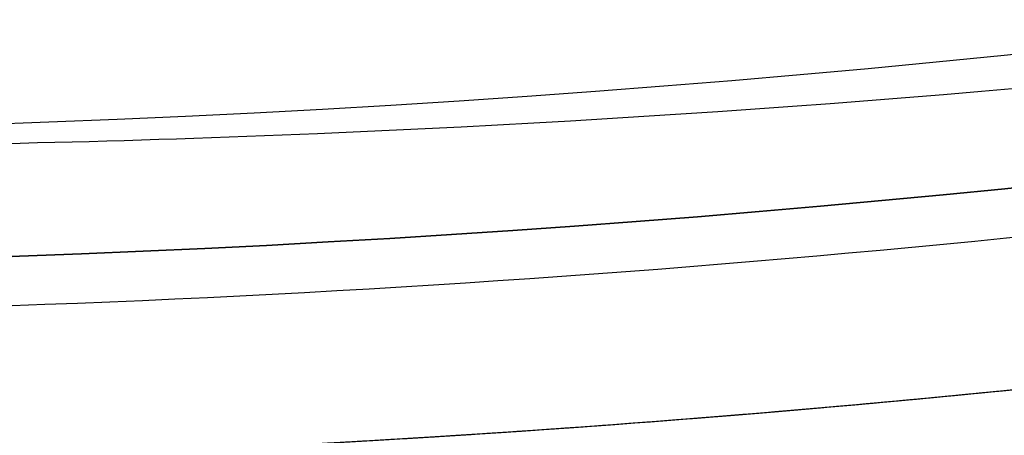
# Model space of a CAD drawing. Header units: millimetres. Extents: x -1649 to 240, y -242 to 238.
# Tile 424 of 656: x 0.752 to 2.108, y -22.983 to -22.41. Entities that reach past the tile are written whole.
import ezdxf

# ---------------------------------------------------------------- set-up
doc = ezdxf.new("R2010")
doc.units = ezdxf.units.MM
for name, color, linetype, true_color in [('BOMBILLA', 7, 'Continuous', 0xfff700), ('NEGRO', 7, 'Continuous', 0x292828), ('PANTALLA', 7, 'Continuous', 0xffffff)]:
    doc.layers.add(name, color=color, linetype=linetype, true_color=true_color)

# ---------------------------------------------------------------- blocks, each defined once
blk = doc.blocks.new('DOME M 29914')
at = {"layer": 'BOMBILLA', "extrusion": (0, 0, -1)}
blk.add_arc((-12.50152331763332, -0.01811837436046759, -330.6345638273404), 24.05871559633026, 180.8118392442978, 0.8118392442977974, dxfattribs=at)
at = {"layer": 'NEGRO', "extrusion": (0, 0, -1)}
for centre, radius, start, end in [((-12.49999999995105, -1.341600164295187e-10, -253.25), 211.4999999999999, 292.5907274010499, 112.5907273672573), ((-12.49999999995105, -1.341600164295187e-10, -253.5), 210, 329.857864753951, 149.8578647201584), ((-12.49999999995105, -1.341600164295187e-10, -253.25), 210.4999999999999, 292.5907274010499, 112.5907273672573), ((-12.49999999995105, -1.341600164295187e-10, -253.5), 206, 329.857864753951, 149.8578647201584), ((-12.49999999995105, -1.341600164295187e-10, -247), 199.5, 292.5907274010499, 112.5907273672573), ((-12.49999999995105, -1.341500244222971e-10, -258.5), 211.5, 292.590727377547, 112.5907273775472), ((-12.49999999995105, -1.341506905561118e-10, -248), 210.5, 292.590727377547, 112.5907273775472), ((-12.49999999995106, -1.341466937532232e-10, -258.4999999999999), 210.5, 292.5907273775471, 112.5907273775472), ((-12.49999999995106, -1.341513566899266e-10, -247.5), 199.5, 292.5907273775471, 112.5907273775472), ((-12.49999999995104, -1.341606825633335e-10, -259.5), 210, 329.8578647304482, 149.8578647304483), ((-12.49999999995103, -1.341431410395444e-10, -259.5), 206, 329.8578647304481, 149.8578647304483), ((-12.49999999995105, -1.341600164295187e-10, -253.25), 211.4999999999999, 112.5907273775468, 292.5907274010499), ((-12.49999999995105, -1.341950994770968e-10, -248), 211.5, 112.5907273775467, 292.5907273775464), ((-12.49999999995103, -1.341977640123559e-10, -258.4999999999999), 211.5, 112.5907273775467, 292.5907273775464), ((-12.49999999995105, -1.341600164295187e-10, -253.25), 210.4999999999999, 112.5907273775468, 292.5907274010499), ((-12.49999999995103, -1.341911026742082e-10, -258.5), 210.5, 112.5907273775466, 292.5907273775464), ((-12.49999999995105, -1.341600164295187e-10, -247), 199.5, 112.5907273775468, 292.5907274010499), ((-12.49999999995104, -1.341873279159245e-10, -247.5), 199.5, 112.5907273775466, 292.5907273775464), ((-12.49999999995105, -1.341600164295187e-10, -253.5), 210, 149.8578647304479, 329.857864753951), ((-12.49999999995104, -1.341280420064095e-10, -259.5), 210, 149.8578647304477, 329.8578647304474), ((-12.49999999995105, -1.341600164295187e-10, -253.5), 206, 149.8578647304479, 329.857864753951), ((-12.49999999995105, -1.341633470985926e-10, -259.5), 206, 149.8578647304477, 329.8578647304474), ((-12.49999999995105, -1.341600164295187e-10, -265.119279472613), 28.40000000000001, 60.27582303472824, 240.2758230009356), ((-12.49999999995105, -1.341569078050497e-10, -265.619279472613), 26.30000000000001, 60.27582301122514, 240.2758230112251), ((-12.49999999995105, -1.341600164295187e-10, -264.369279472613), 26.30000000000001, 60.27582303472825, 240.2758230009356), ((-12.49999999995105, -1.341582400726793e-10, -267.119279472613), 28.40000000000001, 60.27582301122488, 240.2758230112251), ((-12.49999999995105, -1.341600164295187e-10, -265.119279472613), 28.40000000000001, 240.2758230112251, 60.27582303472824), ((-12.49999999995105, -1.3417089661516e-10, -267.119279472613), 28.4, 240.2758230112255, 60.27582301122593), ((-12.49999999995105, -1.341600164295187e-10, -264.369279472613), 26.30000000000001, 240.2758230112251, 60.27582303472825), ((-12.49999999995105, -1.341686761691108e-10, -265.619279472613), 26.3, 240.2758230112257, 60.27582301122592), ((-12.49999999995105, -1.341682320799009e-10, -275.919279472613), 23.1, 240.2758230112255, 60.27582301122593), ((-12.49999999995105, -1.341582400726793e-10, -256.5), 26, 227.962105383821, 47.96210538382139), ((-12.4999999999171, -7.470535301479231e-11, -275.919279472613), 21.85790949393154, 240.2758230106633, 60.27582301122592), ((-12.49999999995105, -1.341600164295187e-10, -273.571862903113), 20.59548659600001, 259.7877403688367, 60.27582302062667), ((-12.49999999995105, -1.341600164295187e-10, -267.568868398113), 20.59548659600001, 260.1318514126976, 60.27582303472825), ((-12.49999999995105, -1.341600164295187e-10, -270.867860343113), 20.59548659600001, 240.2758230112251, 60.27582303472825), ((-12.49999999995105, -1.341631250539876e-10, -252.7), 21.75, 227.962105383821, 47.9621053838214), ((-12.49999999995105, -1.341640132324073e-10, -252.7), 20.95, 227.962105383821, 47.9621053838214), ((-12.49999999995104, -1.341553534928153e-10, -221), 20.94999999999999, 227.9621053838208, 47.9621053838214), ((-12.49999999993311, -1.141173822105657e-10, -281.3), 19.1499999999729, 227.9621053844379, 47.9621053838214), ((-12.49999999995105, -1.341600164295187e-10, -278.271747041), 19.85, 240.4672693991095, 34.66480464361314), ((-12.49999999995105, -1.341600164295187e-10, -275.271747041), 19.85, 240.4672693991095, 34.66480464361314), ((-12.49999999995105, -1.341600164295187e-10, -272.271747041), 19.85, 240.4672693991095, 34.66480464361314), ((-12.49999999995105, -1.341600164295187e-10, -269.271747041), 19.85, 240.4672693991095, 34.66480464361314), ((-12.49999999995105, -1.341600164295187e-10, -266.271747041), 19.85, 240.4672693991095, 34.66480464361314), ((-12.49999999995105, -1.341600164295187e-10, -263.271747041), 19.85, 240.4672693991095, 34.66480464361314), ((-12.49999999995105, -1.341600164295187e-10, -260.271747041), 19.85, 240.4672693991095, 34.66480464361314), ((-12.49999999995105, -1.341600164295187e-10, -257.271747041), 19.85, 240.4672693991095, 34.66480464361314), ((-12.49999999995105, -1.341600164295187e-10, -254.271747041), 19.85, 240.4672693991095, 34.66480464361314), ((-12.49999999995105, -1.341600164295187e-10, -251.271747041), 19.85, 240.4672693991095, 34.66480464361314), ((-12.49999999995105, -1.341600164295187e-10, -248.271747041), 19.85, 240.4672693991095, 34.66480464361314), ((-12.49999999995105, -1.341600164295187e-10, -245.271747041), 19.85, 240.4672693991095, 34.66480464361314), ((-12.49999999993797, -1.262969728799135e-10, -242.3), 19.85000000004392, 237.220322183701, 30.95717537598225), ((-12.49999999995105, -1.341600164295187e-10, -258.5), 32.49999999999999, 179.8578647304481, 359.8578647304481), ((-12.49999999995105, -1.341600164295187e-10, -257.5), 32.49999999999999, 179.8578647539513, 359.8578647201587), ((-12.49999999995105, -1.341600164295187e-10, -258.4999999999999), 20.25, 179.8578647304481, 359.8578647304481), ((-12.49999999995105, -1.341600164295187e-10, -242.9861459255), 19.85, 227.9621053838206, 308.5412627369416), ((-12.49999999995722, -1.265829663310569e-10, -274.9192794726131), 20.59548659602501, 240.2758230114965, 309.1348829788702)]:
    blk.add_arc(centre, radius, start, end, dxfattribs=at)
at = {"layer": 'NEGRO'}
for centre, radius, start, end in [((12.49999999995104, -1.341891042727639e-10, 248), 211.5, 67.4092726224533, 247.4092726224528), ((12.49999999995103, -1.341704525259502e-10, 246.5), 210, 67.4092726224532, 247.4092726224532), ((12.49999999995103, -1.341822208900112e-10, 247.5), 210, 67.40927262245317, 210.1421352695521), ((12.49999999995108, -1.341893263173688e-10, 247.5), 210.0000000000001, 67.40927262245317, 210.1421352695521), ((12.49999999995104, -1.341498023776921e-10, 247.5), 206, 30.14213526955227, 210.1421352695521), ((12.49999999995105, -1.341773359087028e-10, 246.5), 199.5, 67.40927262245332, 247.4092726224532), ((12.49999999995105, -1.341449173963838e-10, 248), 210.5, 247.4092726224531, 67.4092726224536), ((12.49999999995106, -1.341553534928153e-10, 246.5), 210, 247.4092726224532, 67.4092726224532), ((12.49999999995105, -1.34168010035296e-10, 246.5), 199.5, 247.4092726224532, 67.4092726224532), ((12.49999999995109, -1.341751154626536e-10, 247.5), 210, 247.4092726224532, 30.14213526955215), ((12.49999999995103, -1.341253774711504e-10, 247.5), 210.0000000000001, 247.4092726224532, 30.14213526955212), ((12.49999999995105, -1.341600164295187e-10, 247.5), 206, 210.1421352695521, 30.14213526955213), ((12.49999999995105, -1.341644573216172e-10, 263.1192794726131), 28.4, 299.7241769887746, 119.7241769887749), ((12.49999999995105, -1.341675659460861e-10, 263.1192794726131), 26.3, 299.7241769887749, 119.7241769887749), ((12.49999999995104, -1.341537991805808e-10, 263.119279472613), 28.40000000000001, 119.7241769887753, 299.7241769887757), ((12.49999999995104, -1.341571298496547e-10, 263.119279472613), 26.30000000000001, 119.7241769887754, 299.7241769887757), ((12.49999999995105, -1.341597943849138e-10, 255.7), 26, 132.0378946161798, 312.0378946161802), ((12.49999999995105, -1.341600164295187e-10, 256.1), 26, 132.0378946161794, 312.0378946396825), ((12.49999999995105, -1.341600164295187e-10, 269.359777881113), 21.85790949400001, 119.7241769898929, 299.724176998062), ((12.49999999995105, -1.341600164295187e-10, 272.359777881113), 21.85790949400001, 119.7241769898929, 299.724176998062), ((12.49999999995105, -1.341600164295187e-10, 274.513097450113), 21.85790949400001, 119.7241769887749, 286.8801097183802), ((12.49999999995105, -1.341617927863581e-10, 256.5), 24.75, 132.0378946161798, 312.0378946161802), ((12.49999999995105, -1.341622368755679e-10, 255.7), 24.75, 132.0378946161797, 312.0378946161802), ((12.49999999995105, -1.341640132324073e-10, 221), 21.75, 132.0378946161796, 312.0378946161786), ((12.49999999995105, -1.341600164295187e-10, 236.85), 21.75, 132.0378946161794, 312.0378946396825), ((12.49999999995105, -1.341600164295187e-10, 236.85), 20.95, 132.0378946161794, 312.0378946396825), ((12.49999999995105, -1.341600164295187e-10, 256.5), 32.49999999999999, 180.1421352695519, 0.1421352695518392), ((12.49999999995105, -1.341600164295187e-10, 275.0906576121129), 20.76686473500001, 266.4442671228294, 299.724177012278), ((12.49999999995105, -1.341600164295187e-10, 267.116502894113), 21.85790949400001, 254.7244295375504, 299.724177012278), ((12.50000000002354, -2.63922883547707e-10, 265.6192794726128), 21.85790949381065, 254.7244295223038, 299.2016926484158)]:
    blk.add_arc(centre, radius, start, end, dxfattribs=at)
for points, weights, degree in [([(93.57808880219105, 194.866481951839, 246.9393398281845), (-296.1548751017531, 357.0226595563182, 246.9393398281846), (-458.3110527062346, -32.71030434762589, 246.9393398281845), (-68.57808880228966, -194.8664819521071, 246.9393398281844)], [0.8164906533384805, 0.2721635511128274, 0.2721635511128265, 0.8164906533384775], 3), ([(93.3064566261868, 194.2136297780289, 247.6464466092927), (-295.1208029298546, 355.826543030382, 247.6464466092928), (-456.7337161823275, -32.60071652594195, 247.6464466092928), (-68.3064566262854, -194.213629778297, 247.6464466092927)], [0.8164906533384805, 0.2721635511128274, 0.2721635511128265, 0.8164906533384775], 3), ([(-68.57808880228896, -194.8664819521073, 246.9393398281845), (321.1548751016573, -357.0226595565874, 246.9393398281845), (483.3110527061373, 32.71030434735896, 246.9393398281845), (93.57808880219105, 194.866481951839, 246.9393398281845)], [0.8164906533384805, 0.2721635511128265, 0.2721635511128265, 0.8164906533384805], 3), ([(-68.3064566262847, -194.2136297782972, 247.6464466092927), (320.1208029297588, -355.8265430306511, 247.6464466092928), (481.7337161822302, 32.600716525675, 247.6464466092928), (93.3064566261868, 194.2136297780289, 247.6464466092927)], [0.8164906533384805, 0.2721635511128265, 0.2721635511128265, 0.8164906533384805], 3), ([(-2.652660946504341, 16.8063681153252, 254.821320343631), (-36.26539717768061, -13.49895377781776, 254.8213203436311), (-5.960075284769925, -47.11169000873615, 254.8213203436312), (27.65266094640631, -16.80636811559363, 254.8213203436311)], [0.8164906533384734, 0.2721635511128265, 0.2721635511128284, 0.816490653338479], 3), ([(-2.273865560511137, 16.38623235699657, 255.3870057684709), (-35.04633027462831, -13.1614987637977, 255.3870057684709), (-5.498599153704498, -45.93396347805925, 255.3870057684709), (27.27386556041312, -16.38623235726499, 255.3870057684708)], [0.816490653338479, 0.2721635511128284, 0.2721635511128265, 0.8164906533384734], 3), ([(-1.573958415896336, 15.60993985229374, 219.2322330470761), (-32.79383812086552, -12.53797697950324, 219.2322330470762), (-4.645921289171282, -43.75785668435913, 219.2322330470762), (26.57395841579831, -15.60993985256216, 219.2322330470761)], [0.816490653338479, 0.2721635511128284, 0.2721635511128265, 0.8164906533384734], 3), ([(23.33770145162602, -18.98189755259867, 268.595866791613), (15.47519105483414, -23.47099249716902, 268.3958180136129), (6.741276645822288, -21.08566605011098, 268.216459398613)], [0.949183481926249, 0.900100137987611, 1], 2)]:
    blk.add_rational_spline(points, weights, degree=degree, dxfattribs=at)
for points, weights, knots in [([(6.907576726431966, -20.47675540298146, 267.788785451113), (18.72983697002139, -23.70554248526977, 268.038785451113), (27.43717872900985, -15.08155832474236, 268.288785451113), (36.14452048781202, -6.457574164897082, 268.538785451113), (33.02960200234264, 5.39519707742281, 268.788785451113), (29.91468351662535, 17.24796832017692, 269.038785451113), (18.09242327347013, 20.47675540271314, 269.288785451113), (6.270163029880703, 23.70554248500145, 269.538785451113), (-2.437178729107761, 15.08155832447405, 269.788785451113), (-11.14452048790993, 6.457574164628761, 270.038785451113), (-8.029602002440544, -5.39519707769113, 270.288785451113), (-4.914683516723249, -17.24796832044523, 270.538785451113), (6.907576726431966, -20.47675540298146, 270.788785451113), (18.72983697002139, -23.70554248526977, 271.038785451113), (27.43717872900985, -15.08155832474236, 271.288785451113), (36.14452048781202, -6.457574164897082, 271.538785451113), (33.02960200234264, 5.39519707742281, 271.788785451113), (29.91468351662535, 17.24796832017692, 272.038785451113), (18.09242327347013, 20.47675540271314, 272.288785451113), (6.270163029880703, 23.70554248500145, 272.538785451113), (-2.437178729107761, 15.08155832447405, 272.788785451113), (-11.14452048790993, 6.457574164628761, 273.038785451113), (-8.029602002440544, -5.39519707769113, 273.288785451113), (-4.914683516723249, -17.24796832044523, 273.538785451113), (6.907576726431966, -20.47675540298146, 273.788785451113), (18.72983697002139, -23.70554248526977, 274.038785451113), (27.43717872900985, -15.08155832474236, 274.288785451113), (36.14452048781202, -6.457574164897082, 274.538785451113), (33.02960200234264, 5.39519707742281, 274.788785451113), (29.91468351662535, 17.24796832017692, 275.038785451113), (18.09242327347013, 20.47675540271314, 275.288785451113), (12.34638650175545, 22.04606016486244, 275.4102942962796), (6.622775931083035, 20.39683669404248, 275.5505617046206)], [1, 0.866025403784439, 1, 0.866025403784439, 1, 0.866025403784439, 1, 0.866025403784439, 1, 0.866025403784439, 1, 0.866025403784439, 1, 0.866025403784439, 1, 0.866025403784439, 1, 0.866025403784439, 1, 0.866025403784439, 1, 0.866025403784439, 1, 0.866025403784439, 1, 0.866025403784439, 1, 0.866025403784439, 1, 0.866025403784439, 1, 0.9300682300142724, 0.9331421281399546], [0, 0, 0, 0.0416666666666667, 0.0416666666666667, 0.0833333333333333, 0.0833333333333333, 0.125, 0.125, 0.166666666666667, 0.166666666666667, 0.208333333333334, 0.208333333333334, 0.25, 0.25, 0.291666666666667, 0.291666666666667, 0.333333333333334, 0.333333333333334, 0.375, 0.375, 0.416666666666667, 0.416666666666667, 0.458333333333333, 0.458333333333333, 0.5, 0.5, 0.541666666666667, 0.541666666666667, 0.583333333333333, 0.583333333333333, 0.625, 0.625, 0.646749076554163, 0.646749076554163, 0.646749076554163]), ([(6.907576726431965, -20.47675540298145, 265.680037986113), (18.72983697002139, -23.70554248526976, 265.930037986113), (27.43717872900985, -15.08155832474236, 266.180037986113), (36.14452048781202, -6.457574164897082, 266.430037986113), (33.02960200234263, 5.395197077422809, 266.680037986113), (29.91468351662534, 17.24796832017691, 266.930037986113), (18.09242327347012, 20.47675540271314, 267.180037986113), (6.270163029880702, 23.70554248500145, 267.430037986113), (-2.437178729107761, 15.08155832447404, 267.680037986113), (-11.14452048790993, 6.457574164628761, 267.9300379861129), (-8.029602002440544, -5.39519707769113, 268.180037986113), (-4.914683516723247, -17.24796832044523, 268.430037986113), (6.907576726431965, -20.47675540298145, 268.680037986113), (18.72983697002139, -23.70554248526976, 268.930037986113), (27.43717872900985, -15.08155832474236, 269.180037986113), (36.14452048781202, -6.457574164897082, 269.430037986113), (33.02960200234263, 5.395197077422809, 269.680037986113), (29.91468351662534, 17.24796832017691, 269.930037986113), (18.09242327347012, 20.47675540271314, 270.180037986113), (6.270163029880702, 23.70554248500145, 270.430037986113), (-2.437178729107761, 15.08155832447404, 270.680037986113), (-11.14452048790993, 6.457574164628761, 270.9300379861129), (-8.029602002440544, -5.39519707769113, 271.180037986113), (-4.914683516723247, -17.24796832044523, 271.430037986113), (6.907576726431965, -20.47675540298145, 271.680037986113), (18.72983697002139, -23.70554248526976, 271.930037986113), (27.43717872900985, -15.08155832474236, 272.180037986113), (36.14452048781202, -6.457574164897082, 272.430037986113), (33.02960200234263, 5.395197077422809, 272.680037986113), (29.91468351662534, 17.24796832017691, 272.930037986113), (18.09242327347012, 20.47675540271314, 273.180037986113), (6.270163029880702, 23.70554248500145, 273.430037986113), (-2.437178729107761, 15.08155832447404, 273.680037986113), (-11.14452048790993, 6.457574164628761, 273.9300379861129), (-8.029602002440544, -5.39519707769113, 274.180037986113), (-4.914683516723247, -17.24796832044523, 274.430037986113), (6.907576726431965, -20.47675540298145, 274.680037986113), (18.72983697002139, -23.70554248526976, 274.930037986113), (27.43717872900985, -15.08155832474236, 275.180037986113), (33.52303629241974, -9.053962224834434, 275.3547714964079), (33.72102674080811, -0.4906464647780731, 275.5505846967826)], [1, 0.866025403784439, 1, 0.866025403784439, 1, 0.866025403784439, 1, 0.866025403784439, 1, 0.866025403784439, 1, 0.866025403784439, 1, 0.866025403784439, 1, 0.866025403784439, 1, 0.866025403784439, 1, 0.866025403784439, 1, 0.866025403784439, 1, 0.866025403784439, 1, 0.866025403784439, 1, 0.866025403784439, 1, 0.866025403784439, 1, 0.866025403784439, 1, 0.866025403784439, 1, 0.866025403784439, 1, 0.866025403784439, 1, 0.9024248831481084, 0.946979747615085], [0, 0, 0, 0.0416666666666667, 0.0416666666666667, 0.0833333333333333, 0.0833333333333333, 0.125, 0.125, 0.166666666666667, 0.166666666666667, 0.208333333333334, 0.208333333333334, 0.25, 0.25, 0.291666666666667, 0.291666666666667, 0.333333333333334, 0.333333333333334, 0.375, 0.375, 0.416666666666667, 0.416666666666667, 0.458333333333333, 0.458333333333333, 0.5, 0.5, 0.541666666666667, 0.541666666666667, 0.583333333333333, 0.583333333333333, 0.625, 0.625, 0.666666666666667, 0.666666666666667, 0.708333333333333, 0.708333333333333, 0.75, 0.75, 0.791666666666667, 0.791666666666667, 0.8220129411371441, 0.8220129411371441, 0.8220129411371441]), ([(23.33770145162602, -18.98189755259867, 274.5958667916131), (15.47519105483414, -23.47099249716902, 274.395818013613), (6.74127664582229, -21.08566605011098, 274.216459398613), (-5.432538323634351, -17.76086557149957, 273.9664593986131), (-8.640084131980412, -5.555632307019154, 273.716459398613), (-11.84762994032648, 6.649600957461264, 273.466459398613), (-2.881360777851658, 15.53003374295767, 273.216459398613), (-0.8367582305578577, 17.55506279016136, 273.159451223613), (1.662298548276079, 18.98189755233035, 273.095866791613)], [0.94918348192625, 0.900100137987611, 1, 0.866025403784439, 1, 0.866025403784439, 1, 0.965925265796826, 0.949183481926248], [3.772535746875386, 3.772535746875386, 3.772535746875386, 3.803605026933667, 3.803605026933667, 3.845271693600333, 3.845271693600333, 3.886938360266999, 3.886938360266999, 3.897535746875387, 3.897535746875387, 3.897535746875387]), ([(23.33770145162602, -18.98189755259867, 271.595866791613), (15.47519105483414, -23.47099249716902, 271.3958180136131), (6.74127664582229, -21.08566605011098, 271.216459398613), (-5.432538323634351, -17.76086557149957, 270.9664593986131), (-8.640084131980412, -5.555632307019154, 270.716459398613), (-11.84762994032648, 6.649600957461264, 270.4664593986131), (-2.881360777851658, 15.53003374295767, 270.216459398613), (-0.8367582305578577, 17.55506279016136, 270.159451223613), (1.662298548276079, 18.98189755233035, 270.095866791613)], [0.94918348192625, 0.900100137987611, 1, 0.866025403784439, 1, 0.866025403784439, 1, 0.965925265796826, 0.949183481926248], [4.022535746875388, 4.022535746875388, 4.022535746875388, 4.053605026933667, 4.053605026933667, 4.095271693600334, 4.095271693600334, 4.136938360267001, 4.136938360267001, 4.147535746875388, 4.147535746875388, 4.147535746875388]), ([(1.662298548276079, 18.98189755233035, 267.123688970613), (-0.8367582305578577, 17.55506279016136, 267.187273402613), (-2.881360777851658, 15.53003374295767, 267.244281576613), (-11.84762994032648, 6.649600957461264, 267.494281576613), (-8.640084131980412, -5.555632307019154, 267.744281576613), (-5.432538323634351, -17.76086557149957, 267.9942815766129), (6.74127664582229, -21.08566605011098, 268.244281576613), (15.47519105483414, -23.47099249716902, 268.4236401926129), (23.33770145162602, -18.98189755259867, 268.623688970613)], [0.949183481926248, 0.965925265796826, 1, 0.866025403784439, 1, 0.866025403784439, 1, 0.900100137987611, 0.949183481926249], [0.156069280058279, 0.156069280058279, 0.156069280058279, 0.166666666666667, 0.166666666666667, 0.208333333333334, 0.208333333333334, 0.25, 0.25, 0.281069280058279, 0.281069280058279, 0.281069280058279]), ([(1.662298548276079, 18.98189755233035, 270.123688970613), (-0.8367582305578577, 17.55506279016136, 270.1872734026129), (-2.881360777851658, 15.53003374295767, 270.244281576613), (-11.84762994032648, 6.649600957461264, 270.4942815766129), (-8.640084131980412, -5.555632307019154, 270.744281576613), (-5.432538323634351, -17.76086557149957, 270.9942815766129), (6.74127664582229, -21.08566605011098, 271.244281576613), (15.47519105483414, -23.47099249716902, 271.4236401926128), (23.33770145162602, -18.98189755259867, 271.623688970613)], [0.949183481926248, 0.965925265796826, 1, 0.866025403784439, 1, 0.866025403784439, 1, 0.900100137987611, 0.94918348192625], [0.406069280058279, 0.406069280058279, 0.406069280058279, 0.416666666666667, 0.416666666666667, 0.458333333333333, 0.458333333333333, 0.5, 0.5, 0.53106928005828, 0.53106928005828, 0.53106928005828]), ([(1.662298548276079, 18.98189755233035, 273.123688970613), (-0.8367582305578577, 17.55506279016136, 273.1872734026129), (-2.881360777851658, 15.53003374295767, 273.244281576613), (-11.84762994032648, 6.649600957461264, 273.494281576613), (-8.640084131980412, -5.555632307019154, 273.744281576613), (-5.432538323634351, -17.76086557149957, 273.994281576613), (6.74127664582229, -21.08566605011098, 274.244281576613), (15.47519105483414, -23.47099249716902, 274.4236401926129), (23.33770145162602, -18.98189755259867, 274.623688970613)], [0.949183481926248, 0.965925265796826, 1, 0.866025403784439, 1, 0.866025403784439, 1, 0.900100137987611, 0.94918348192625], [0.656069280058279, 0.656069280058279, 0.656069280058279, 0.666666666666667, 0.666666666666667, 0.708333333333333, 0.708333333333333, 0.75, 0.75, 0.78106928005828, 0.78106928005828, 0.78106928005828])]:
    blk.add_rational_spline(points, weights, degree=2, knots=knots, dxfattribs=at)
for points, knots in [([(22.88069400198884, -18.18146319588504, 275.2599914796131), (22.37034527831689, -18.46368268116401, 275.2520334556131), (21.64882388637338, -18.83872435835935, 275.240781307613), (20.20725946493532, -19.42873560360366, 275.218961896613), (19.66677423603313, -19.62924196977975, 275.210865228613), (18.76198188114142, -19.91478353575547, 275.197484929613), (18.44472608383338, -20.00737719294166, 275.192818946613), (17.94509204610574, -20.1393129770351, 275.185511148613), (17.77459116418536, -20.18212932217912, 275.183023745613), (17.42566318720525, -20.26488805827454, 275.1779459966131), (17.22590366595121, -20.30930058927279, 275.1750466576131), (15.77642545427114, -20.61303677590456, 275.154051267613), (14.60160690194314, -20.73330595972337, 275.137496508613), (13.046242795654, -20.79132946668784, 275.115826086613), (12.56185365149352, -20.79010295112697, 275.109129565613), (11.88800167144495, -20.76828234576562, 275.099875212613), (11.67215687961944, -20.75766359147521, 275.096922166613), (11.36162959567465, -20.7379353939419, 275.0926902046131), (11.20967482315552, -20.72711976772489, 275.090623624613), (11.0626894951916, -20.71509136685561, 275.088631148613), (10.96580372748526, -20.7068257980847, 275.087319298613), (10.93930633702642, -20.70454375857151, 275.086960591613), (10.32072164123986, -20.6474650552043, 275.078604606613), (9.78822979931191, -20.57632055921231, 275.0714852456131), (9.01713831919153, -20.4445726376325, 275.061268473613), (8.76470717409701, -20.39648237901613, 275.057939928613), (8.393089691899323, -20.31875801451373, 275.0530626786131), (8.209037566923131, -20.27849829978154, 275.050652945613), (7.99740560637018, -20.22922685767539, 275.047892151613), (7.892365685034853, -20.204033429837, 275.046524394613), (7.847515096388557, -20.19311863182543, 275.045940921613), (7.817651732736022, -20.18581617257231, 275.045552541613), (7.815416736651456, -20.18528184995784, 275.045523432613), (6.905513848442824, -19.96065344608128, 275.033697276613), (6.226958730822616, -19.7343698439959, 275.024662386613), (5.493012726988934, -19.47012648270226, 275.014759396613), (5.295630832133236, -19.39402795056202, 275.012066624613), (5.068156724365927, -19.30413569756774, 275.008939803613), (5.003772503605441, -19.27818281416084, 275.008049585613), (4.924151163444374, -19.24577894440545, 275.006942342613), (4.888580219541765, -19.23120554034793, 275.006445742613), (4.859339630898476, -19.21914489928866, 275.006034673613), (4.841250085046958, -19.21166889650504, 275.0057796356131), (4.849641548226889, -19.21515640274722, 275.0058992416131), (3.265202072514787, -18.55775271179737, 274.983400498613), (1.399761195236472, -17.56557525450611, 274.9546426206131), (-0.4988035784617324, -15.97514236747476, 274.919279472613)], [0, 0, 0, 0, 0.124999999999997, 0.124999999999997, 0.187499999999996, 0.187499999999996, 0.218749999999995, 0.218749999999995, 0.234374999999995, 0.234374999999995, 0.249999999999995, 0.249999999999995, 0.374999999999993, 0.374999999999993, 0.437499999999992, 0.437499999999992, 0.468749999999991, 0.468749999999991, 0.484374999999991, 0.49218749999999, 0.49218749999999, 0.49999999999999, 0.49999999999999, 0.562499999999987, 0.562499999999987, 0.593749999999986, 0.593749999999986, 0.609374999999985, 0.617187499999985, 0.621093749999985, 0.623046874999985, 0.623046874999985, 0.624999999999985, 0.624999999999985, 0.687499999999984, 0.687499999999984, 0.718749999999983, 0.718749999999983, 0.734374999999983, 0.734374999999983, 0.742187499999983, 0.746093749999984, 0.746093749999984, 0.749999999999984, 0.749999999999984, 1, 1, 1, 1]), ([(23.16415594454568, -19.07993672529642, 265.619279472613), (20.67601455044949, -20.36768876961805, 265.619279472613), (17.96082097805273, -21.16122391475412, 265.619279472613), (13.77080105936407, -21.54227967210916, 265.619279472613), (12.39188979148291, -21.53378631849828, 265.619279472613), (9.617360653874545, -21.25052577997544, 265.619279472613), (8.231057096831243, -20.97237669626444, 265.619279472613), (6.884389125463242, -20.56165720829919, 265.619279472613)], [-6.623305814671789, -6.623305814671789, -6.623305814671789, -6.623305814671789, -6.123305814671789, -6.123305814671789, -5.873305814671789, -5.873305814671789, -5.623305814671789, -5.623305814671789, -5.623305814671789, -5.623305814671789])]:
    blk.add_open_spline(points, degree=3, knots=knots, dxfattribs=at)
at = {"layer": 'PANTALLA', "extrusion": (0, 0, -1)}
for radius in [210, 206]:
    blk.add_arc((-12.49999999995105, -1.341611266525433e-10, -259.5), radius, 59.85786473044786, 239.8578647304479, dxfattribs=at)
at = {"layer": 'PANTALLA'}
for radius in [210, 206]:
    blk.add_arc((12.49999999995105, -1.341600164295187e-10, 259.5), radius, 120.1421352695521, 300.1421352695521, dxfattribs=at)
at = {"layer": 'PANTALLA', "extrusion": (0.864782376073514, 0.5021468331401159, 3.049165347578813e-17)}
for radius in [210, 206]:
    blk.add_arc((-6.276835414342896, 259.5, 10.80977970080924), radius, 0, 180, dxfattribs=at)
at = {"layer": 'PANTALLA', "extrusion": (0.502146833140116, -0.864782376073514, 0)}
for centre, radius, start in [((10.80977970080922, 259.5000000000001, 6.276835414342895), 210, 358.5434189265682), ((10.80977970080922, 259.5000000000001, 6.276835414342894), 206, 358.5151295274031)]:
    blk.add_arc(centre, radius, start, 180, dxfattribs=at)
at = {"layer": 'PANTALLA'}
for points, knots in [([(-152.2349515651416, 130.1303219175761, 254.1619244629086), (-148.4311605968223, 134.9456279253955, 254.1619244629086), (-144.4180670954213, 139.5918377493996, 254.1619244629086), (-135.9963979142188, 148.5192942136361, 254.1619244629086), (-131.5918717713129, 152.7962481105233, 254.1619244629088), (-124.7138543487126, 158.9127901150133, 254.1619244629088), (-122.3769522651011, 160.9009771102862, 254.1619244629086), (-117.6176894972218, 164.7734917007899, 254.1619244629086), (-115.1959005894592, 166.6573540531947, 254.1619244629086), (-111.5026355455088, 169.4024914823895, 254.1619244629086), (-110.2615802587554, 170.3039992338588, 254.1619244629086), (-107.7599337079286, 172.0796504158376, 254.1619244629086), (-106.4994175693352, 172.9537405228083, 254.1619244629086), (-103.9594537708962, 174.6741348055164, 254.1619244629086), (-102.6800823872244, 175.520387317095, 254.1619244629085), (-100.7472989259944, 176.7686126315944, 254.1619244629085), (-100.1007342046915, 177.1811721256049, 254.1619244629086), (-98.8032001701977, 177.9991313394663, 254.1619244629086), (-98.15215282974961, 178.4045800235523, 254.1619244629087), (-97.49894991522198, 178.806420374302, 254.1619244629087), (-96.74110677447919, 179.2726337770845, 254.1619244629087), (-95.98024954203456, 179.7340592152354, 254.1619244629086), (-94.45285327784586, 180.6471250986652, 254.1619244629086), (-93.68619060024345, 181.0988390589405, 254.1619244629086), (-92.91676112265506, 181.5456180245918, 254.1619244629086), (-92.14730831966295, 181.9924105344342, 254.1619244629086), (-91.37496414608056, 182.4343399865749, 254.1619244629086), (-89.82484464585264, 183.3082725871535, 254.1619244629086), (-89.04694384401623, 183.7403460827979, 254.1619244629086), (-88.2664026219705, 184.1674158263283, 254.1619244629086), (-87.59360014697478, 184.5355367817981, 254.1619244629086), (-86.91874742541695, 184.8999885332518, 254.1619244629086), (-85.56516968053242, 185.6214309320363, 254.1619244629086), (-84.88636327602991, 185.9784647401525, 254.1619244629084), (-82.84422539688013, 187.0383287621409, 254.1619244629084), (-81.47507822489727, 187.7299720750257, 254.1619244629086), (-78.72187086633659, 189.0831246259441, 254.1619244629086), (-77.33789335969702, 189.7445932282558, 254.1619244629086), (-74.55568938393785, 191.0370767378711, 254.1619244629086), (-73.15754646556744, 191.6680528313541, 254.1619244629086), (-68.94266623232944, 193.5148800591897, 254.1619244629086), (-66.1060665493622, 194.6843676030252, 254.1619244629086), (-60.38365236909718, 196.8981714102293, 254.1619244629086), (-57.49852536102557, 197.9422217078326, 254.1619244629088), (-48.77692298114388, 200.883796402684, 254.1619244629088), (-42.87909702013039, 202.5890336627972, 254.1619244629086), (-30.95104446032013, 205.4779007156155, 254.1619244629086), (-24.92655343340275, 206.6601414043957, 254.1619244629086), (-18.85895380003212, 207.5767833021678, 254.1619244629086), (-11.78366055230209, 208.6456590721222, 254.1619244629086), (-4.65834489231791, 209.3520919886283, 254.1619244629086), (9.636526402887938, 210.0345393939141, 254.1619244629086), (16.79673406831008, 210.0101076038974, 254.1619244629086), (38.24090065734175, 208.8396227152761, 254.1619244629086), (52.42274021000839, 206.5980561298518, 254.1619244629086), (66.26563000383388, 202.9304363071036, 254.1619244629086), (80.09839053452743, 199.2655001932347, 254.1619244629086), (93.52017523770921, 194.1958114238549, 254.1619244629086), (112.7181359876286, 184.6048689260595, 254.1619244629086), (118.9472309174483, 181.0845643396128, 254.1619244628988), (131.0218246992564, 173.4220559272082, 254.1619244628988), (136.8594390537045, 169.2848555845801, 254.1619244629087), (142.474544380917, 164.8578865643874, 254.1619244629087), (152.8431851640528, 156.6832132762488, 254.1619244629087), (162.4174956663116, 147.5485799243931, 254.1619244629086), (179.722944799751, 127.6022165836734, 254.1619244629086), (187.4154922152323, 116.8349670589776, 254.1619244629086), (194.0456180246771, 105.416761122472, 254.1619244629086), (200.6757438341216, 93.99855518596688, 254.1619244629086), (206.2138776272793, 81.98031812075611, 254.1619244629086), (214.9589424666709, 57.06325928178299, 254.1619244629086), (218.1463719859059, 44.22000264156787, 254.1619244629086), (220.1063333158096, 31.16272319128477, 254.1619244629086), (221.167744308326, 24.09159391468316, 254.1619244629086), (221.8671954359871, 16.9708540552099, 254.1619244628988), (222.5367079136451, 2.68584081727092, 254.1619244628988), (222.5063320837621, -4.469104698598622, 254.1619244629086), (221.3196483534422, -25.89664904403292, 254.1619244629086), (219.0695100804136, -40.06643826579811, 254.1619244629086), (215.3956309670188, -53.89682628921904, 254.1619244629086), (211.7190615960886, -67.73734183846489, 254.1619244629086), (206.6359550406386, -81.16534323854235, 254.1619244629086), (197.0227043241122, -100.369710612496, 254.1619244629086), (193.4946289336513, -106.6004292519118, 254.1619244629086), (185.8159999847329, -118.6771729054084, 254.1619244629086), (181.6704677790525, -124.5153004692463, 254.1619244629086), (177.2349515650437, -130.1303219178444, 254.1619244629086), (173.4311605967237, -134.9456279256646, 254.1619244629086), (169.4180670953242, -139.5918377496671, 254.1619244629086), (160.9963979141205, -148.5192942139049, 254.1619244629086), (156.5918717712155, -152.7962481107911, 254.1619244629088), (149.7138543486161, -158.9127901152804, 254.1619244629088), (147.3769522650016, -160.9009771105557, 254.1619244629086), (142.6176894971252, -164.7734917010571, 254.1619244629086), (140.1959005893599, -166.6573540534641, 254.1619244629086), (136.5026355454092, -169.4024914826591, 254.1619244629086), (135.2615802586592, -170.3039992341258, 254.1619244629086), (132.7599337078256, -172.0796504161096, 254.1619244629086), (131.4994175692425, -172.9537405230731, 254.1619244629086), (128.9594537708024, -174.6741348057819, 254.1619244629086), (127.6800823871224, -175.520387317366, 254.1619244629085), (125.7472989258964, -176.7686126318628, 254.1619244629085), (125.1007342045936, -177.1811721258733, 254.1619244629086), (123.8032001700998, -177.9991313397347, 254.1619244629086), (123.1521528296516, -178.4045800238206, 254.1619244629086), (122.498949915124, -178.8064203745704, 254.1619244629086), (121.7411067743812, -179.2726337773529, 254.1619244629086), (120.9802495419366, -179.7340592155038, 254.1619244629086), (119.4528532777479, -180.6471250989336, 254.1619244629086), (118.6861906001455, -181.0988390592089, 254.1619244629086), (117.9167611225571, -181.5456180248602, 254.1619244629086), (117.147308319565, -181.9924105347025, 254.1619244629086), (116.3749641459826, -182.4343399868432, 254.1619244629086), (114.8248446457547, -183.3082725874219, 254.1619244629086), (114.0469438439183, -183.7403460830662, 254.1619244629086), (113.2664026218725, -184.1674158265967, 254.1619244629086), (112.5936001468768, -184.5355367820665, 254.1619244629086), (111.918747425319, -184.8999885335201, 254.1619244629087), (110.5651696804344, -185.6214309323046, 254.1619244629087), (109.8863632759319, -185.9784647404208, 254.1619244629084), (107.8442253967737, -187.0383287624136, 254.1619244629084), (106.4750782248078, -187.7299720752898, 254.1619244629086), (103.7218708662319, -189.0831246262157, 254.1619244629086), (102.3378933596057, -189.744593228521, 254.1619244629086), (99.55568938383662, -191.037076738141, 254.1619244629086), (98.15754646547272, -191.6680528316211, 254.1619244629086), (93.94266623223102, -193.5148800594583, 254.1619244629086), (91.10606654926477, -194.6843676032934, 254.1619244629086), (85.38365236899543, -196.8981714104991, 254.1619244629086), (82.49852536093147, -197.9422217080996, 254.1619244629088), (73.7769229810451, -200.8837964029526, 254.1619244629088), (67.8790970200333, -202.5890336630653, 254.1619244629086), (55.9510444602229, -205.4779007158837, 254.1619244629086), (49.92655343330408, -206.6601414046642, 254.1619244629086), (43.85895379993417, -207.5767833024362, 254.1619244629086), (36.78366055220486, -208.6456590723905, 254.1619244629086), (29.65834489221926, -209.3520919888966, 254.1619244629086), (15.36347359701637, -210.0345393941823, 254.1619244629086), (8.20326593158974, -210.0101076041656, 254.1619244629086), (-13.24090065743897, -208.8396227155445, 254.1619244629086), (-27.4227402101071, -206.5980561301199, 254.1619244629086), (-41.26563000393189, -202.9304363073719, 254.1619244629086), (-55.0983905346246, -199.2655001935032, 254.1619244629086), (-68.52017523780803, -194.1958114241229, 254.1619244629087), (-87.71813598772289, -184.6048689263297, 254.1619244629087), (-93.94723091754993, -181.0845643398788, 254.1619244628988), (-106.0218246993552, -173.422055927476, 254.1619244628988), (-111.8594390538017, -169.284855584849, 254.1619244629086), (-117.474544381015, -164.8578865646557, 254.1619244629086), (-127.8431851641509, -156.683213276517, 254.1619244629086), (-137.4174956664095, -147.5485799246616, 254.1619244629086), (-154.7229447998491, -127.6022165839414, 254.1619244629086), (-162.4154922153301, -116.8349670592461, 254.1619244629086), (-169.045618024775, -105.4167611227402, 254.1619244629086), (-175.6757438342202, -93.99855518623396, 254.1619244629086), (-181.2138776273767, -81.98031812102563, 254.1619244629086), (-189.9589424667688, -57.06325928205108, 254.1619244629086), (-193.1463719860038, -44.22000264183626, 254.1619244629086), (-195.1063333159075, -31.16272319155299, 254.1619244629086), (-196.1677443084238, -24.09159391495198, 254.1619244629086), (-196.8671954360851, -16.97085405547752, 254.1619244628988), (-197.5367079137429, -2.685840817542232, 254.1619244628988), (-197.5063320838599, 4.469104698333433, 254.1619244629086), (-196.3196483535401, 25.89664904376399, 254.1619244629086), (-194.0695100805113, 40.06643826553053, 254.1619244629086), (-190.3956309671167, 53.8968262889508, 254.1619244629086), (-186.7190615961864, 67.7373418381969, 254.1619244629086), (-181.6359550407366, 81.16534323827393, 254.1619244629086), (-172.0227043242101, 100.3697106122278, 254.1619244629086), (-168.4946289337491, 106.6004292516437, 254.1619244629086), (-160.8159999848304, 118.6771729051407, 254.1619244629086), (-156.6704677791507, 124.5153004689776, 254.1619244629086), (-152.2349515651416, 130.1303219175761, 254.1619244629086)], [0, 0, 0, 0, 18.41104059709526, 18.41104059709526, 36.82208119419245, 36.82208119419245, 46.02649567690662, 46.02649567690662, 55.23091015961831, 55.23091015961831, 59.83297919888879, 59.83297919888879, 64.43504823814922, 64.43504823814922, 69.0371172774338, 69.0371172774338, 71.33810861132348, 71.33810861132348, 73.63915176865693, 73.63915176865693, 73.63915176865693, 76.30845475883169, 76.30845475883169, 78.97783866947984, 78.97783866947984, 78.97783866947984, 81.64714165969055, 81.64714165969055, 84.31652557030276, 84.31652557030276, 84.31652557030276, 86.61741973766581, 86.61741973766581, 88.91836572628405, 88.91836572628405, 93.52044772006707, 93.52044772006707, 98.1225297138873, 98.1225297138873, 102.7246117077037, 102.7246117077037, 111.9290521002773, 111.9290521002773, 121.1334924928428, 121.1334924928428, 139.5445849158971, 139.5445849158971, 157.9556773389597, 157.9556773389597, 157.9556773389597, 179.4340849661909, 179.4340849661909, 200.912492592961, 200.912492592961, 243.8973990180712, 243.8973990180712, 243.8973990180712, 286.8508179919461, 286.8508179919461, 308.3135126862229, 308.3135126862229, 329.776207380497, 329.776207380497, 329.776207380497, 369.4162010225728, 369.4162010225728, 409.0561946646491, 409.0561946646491, 409.0561946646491, 448.696188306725, 448.696188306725, 488.3361819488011, 488.3361819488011, 488.3361819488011, 509.7988766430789, 509.7988766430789, 531.2615713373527, 531.2615713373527, 574.2149903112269, 574.2149903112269, 574.2149903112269, 617.1998967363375, 617.1998967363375, 638.678304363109, 638.678304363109, 660.1567119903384, 660.1567119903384, 660.1567119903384, 678.5677525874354, 678.5677525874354, 696.9787931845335, 696.9787931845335, 706.1832076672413, 706.1832076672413, 715.3876221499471, 715.3876221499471, 719.9896911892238, 719.9896911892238, 724.5917602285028, 724.5917602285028, 729.1938292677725, 729.1938292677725, 731.494820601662, 731.494820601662, 733.7958637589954, 733.7958637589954, 733.7958637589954, 736.4651667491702, 736.4651667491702, 739.1345506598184, 739.1345506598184, 739.1345506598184, 741.8038536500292, 741.8038536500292, 744.4732375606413, 744.4732375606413, 744.4732375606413, 746.774131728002, 746.774131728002, 749.0750777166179, 749.0750777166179, 753.6771597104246, 753.6771597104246, 758.2792417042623, 758.2792417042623, 762.8813236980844, 762.8813236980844, 772.0857640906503, 772.0857640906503, 781.2902044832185, 781.2902044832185, 799.7012969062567, 799.7012969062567, 818.1123893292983, 818.1123893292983, 818.1123893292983, 839.5907969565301, 839.5907969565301, 861.0692045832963, 861.0692045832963, 904.0541110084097, 904.0541110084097, 904.0541110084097, 947.007529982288, 947.007529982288, 968.4702246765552, 968.4702246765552, 989.9329193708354, 989.9329193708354, 989.9329193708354, 1029.572913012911, 1029.572913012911, 1069.212906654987, 1069.212906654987, 1069.212906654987, 1108.852900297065, 1108.852900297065, 1148.49289393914, 1148.49289393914, 1148.49289393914, 1169.955588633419, 1169.955588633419, 1191.418283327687, 1191.418283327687, 1234.371702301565, 1234.371702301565, 1234.371702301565, 1277.356608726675, 1277.356608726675, 1298.835016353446, 1298.835016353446, 1320.313423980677, 1320.313423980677, 1320.313423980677, 1320.313423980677]), ([(-149.0909969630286, 127.655217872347, 254.1619244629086), (-145.365156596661, 132.3715331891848, 254.1619244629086), (-141.434621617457, 136.9224697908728, 254.1619244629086), (-133.1867417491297, 145.6674422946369, 254.1619244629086), (-128.8733509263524, 149.8572858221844, 254.1619244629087), (-122.1379412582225, 155.8497960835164, 254.1619244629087), (-119.8495361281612, 157.797764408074, 254.1619244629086), (-115.1891182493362, 161.5921509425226, 254.1619244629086), (-112.8176637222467, 163.438114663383, 254.1619244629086), (-109.2012051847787, 166.128199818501, 254.1619244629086), (-107.9859664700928, 167.0116582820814, 254.1619244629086), (-105.536372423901, 168.7518204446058, 254.1619244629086), (-104.3020904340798, 169.6084720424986, 254.1619244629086), (-101.8149999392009, 171.2946085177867, 254.1619244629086), (-100.5622658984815, 172.1240429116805, 254.1619244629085), (-98.66973098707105, 173.3475126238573, 254.1619244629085), (-98.03663158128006, 173.7518986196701, 254.1619244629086), (-96.76612162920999, 174.5536704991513, 254.1619244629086), (-96.12863490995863, 174.9511042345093, 254.1619244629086), (-95.48903823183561, 175.3450101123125, 254.1619244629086), (-94.73142274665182, 175.8115997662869, 254.1619244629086), (-93.97073116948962, 176.2733104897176, 254.1619244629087), (-92.44355573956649, 177.1867566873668, 254.1619244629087), (-91.67694340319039, 177.6385685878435, 254.1619244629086), (-90.90751194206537, 178.0853487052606, 254.1619244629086), (-90.13805623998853, 178.5321428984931, 254.1619244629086), (-89.3656519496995, 178.9739800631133, 254.1619244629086), (-87.81531161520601, 179.8475323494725, 254.1619244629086), (-87.03724514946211, 180.2793205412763, 254.1619244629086), (-86.25649093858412, 180.7060055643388, 254.1619244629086), (-85.59732444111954, 181.0662424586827, 254.1619244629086), (-84.93615462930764, 181.422889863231, 254.1619244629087), (-83.61003127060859, 182.1288859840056, 254.1619244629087), (-82.9449982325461, 182.478276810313, 254.1619244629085), (-80.94431121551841, 183.5154566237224, 254.1619244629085), (-79.60297455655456, 184.1923022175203, 254.1619244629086), (-76.90572909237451, 185.5165160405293, 254.1619244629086), (-75.54990104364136, 186.1638446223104, 254.1619244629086), (-72.82432139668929, 187.4287125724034, 254.1619244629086), (-71.45465140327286, 188.046214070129, 254.1619244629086), (-67.3256565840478, 189.8536244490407, 254.1619244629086), (-64.5469222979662, 190.9981830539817, 254.1619244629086), (-58.9413591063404, 193.1648683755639, 254.1619244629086), (-56.1152016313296, 194.1867355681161, 254.1619244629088), (-47.57201051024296, 197.0659382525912, 254.1619244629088), (-41.79501502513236, 198.7352052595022, 254.1619244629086), (-30.1115958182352, 201.5635938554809, 254.1619244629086), (-24.21077317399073, 202.7213595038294, 254.1619244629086), (-18.26778639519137, 203.6193710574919, 254.1619244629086), (-11.32705264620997, 204.6681465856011, 254.1619244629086), (-4.337234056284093, 205.3613552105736, 254.1619244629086), (9.68582396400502, 206.0312089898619, 254.1619244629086), (16.70989230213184, 206.0074160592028, 254.1619244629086), (37.74635756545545, 204.8596571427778, 254.1619244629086), (51.65859407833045, 202.6609538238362, 254.1619244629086), (65.23832905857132, 199.0632401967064, 254.1619244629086), (78.80773697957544, 195.46826254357, 254.1619244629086), (91.9740039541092, 190.4952501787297, 254.1619244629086), (110.806487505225, 181.0871015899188, 254.1619244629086), (116.9169976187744, 177.6338775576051, 254.1619244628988), (128.7617233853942, 170.1173580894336, 254.1619244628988), (134.4882043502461, 166.0589709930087, 254.1619244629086), (139.9964106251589, 161.7163264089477, 254.1619244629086), (150.1676004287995, 153.6974069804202, 254.1619244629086), (159.5595835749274, 144.7367955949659, 254.1619244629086), (176.5354653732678, 125.170392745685, 254.1619244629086), (184.081506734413, 114.6082355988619, 254.1619244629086), (190.5853487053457, 103.4075119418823, 254.1619244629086), (197.0891906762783, 92.206788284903, 254.1619244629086), (202.5218252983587, 80.41745476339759, 254.1619244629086), (211.1002617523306, 55.97496897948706, 254.1619244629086), (214.2269331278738, 43.37632500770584, 254.1619244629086), (216.1494988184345, 30.56773757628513, 254.1619244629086), (217.190663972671, 23.63124902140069, 254.1619244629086), (217.8767546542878, 16.6460955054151, 254.1619244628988), (218.5334213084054, 2.63308789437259, 254.1619244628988), (218.5035684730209, -4.385615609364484, 254.1619244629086), (217.3392950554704, -25.40513425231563, 254.1619244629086), (215.1318531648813, -39.30508527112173, 254.1619244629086), (211.5277585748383, -52.87207454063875, 254.1619244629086), (207.9209210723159, -66.44938902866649, 254.1619244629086), (202.9342294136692, -79.62199421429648, 254.1619244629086), (193.5033376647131, -98.46100963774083, 254.1619244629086), (190.0421912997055, -104.573175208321, 254.1619244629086), (182.5092369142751, -116.4200928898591, 254.1619244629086), (178.4423554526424, -122.1470971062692, 254.1619244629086), (174.0909969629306, -127.6552178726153, 254.1619244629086), (170.365156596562, -132.3715331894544, 254.1619244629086), (166.4346216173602, -136.9224697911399, 254.1619244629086), (158.1867417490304, -145.6674422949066, 254.1619244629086), (153.8733509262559, -149.8572858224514, 254.1619244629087), (147.1379412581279, -155.8497960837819, 254.1619244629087), (144.8495361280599, -157.7977644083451, 254.1619244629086), (140.1891182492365, -161.5921509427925, 254.1619244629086), (137.8176637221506, -163.43811466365, 254.1619244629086), (134.20120518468, -166.1281998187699, 254.1619244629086), (132.9859664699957, -167.0116582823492, 254.1619244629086), (130.5363724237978, -168.7518204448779, 254.1619244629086), (129.3020904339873, -169.6084720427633, 254.1619244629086), (126.8149999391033, -171.2946085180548, 254.1619244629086), (125.5622658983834, -172.124042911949, 254.1619244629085), (123.6697309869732, -173.3475126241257, 254.1619244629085), (123.0366315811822, -173.7518986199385, 254.1619244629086), (121.7661216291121, -174.5536704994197, 254.1619244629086), (121.1286349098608, -174.9511042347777, 254.1619244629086), (120.4890382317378, -175.3450101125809, 254.1619244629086), (119.731422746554, -175.8115997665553, 254.1619244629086), (118.9707311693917, -176.273310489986, 254.1619244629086), (117.4435557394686, -177.1867566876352, 254.1619244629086), (116.6769434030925, -177.6385685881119, 254.1619244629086), (115.9075119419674, -178.0853487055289, 254.1619244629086), (115.1380562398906, -178.5321428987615, 254.1619244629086), (114.3656519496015, -178.9739800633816, 254.1619244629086), (112.815311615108, -179.8475323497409, 254.1619244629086), (112.0372451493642, -180.2793205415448, 254.1619244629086), (111.2564909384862, -180.7060055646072, 254.1619244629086), (110.5973244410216, -181.0662424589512, 254.1619244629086), (109.9361546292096, -181.4228898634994, 254.1619244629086), (108.6100312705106, -182.128885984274, 254.1619244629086), (107.9449982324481, -182.4782768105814, 254.1619244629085), (105.9443112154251, -183.5154566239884, 254.1619244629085), (104.6029745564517, -184.192302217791, 254.1619244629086), (101.9057290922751, -185.5165160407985, 254.1619244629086), (100.5499010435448, -186.1638446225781, 254.1619244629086), (97.82432139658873, -187.4287125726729, 254.1619244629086), (96.45465140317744, -188.0462140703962, 254.1619244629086), (92.32565658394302, -189.853624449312, 254.1619244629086), (89.54692229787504, -190.9981830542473, 254.1619244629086), (83.94135910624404, -193.1648683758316, 254.1619244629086), (81.11520163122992, -194.1867355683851, 254.1619244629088), (72.5720105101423, -197.0659382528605, 254.1619244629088), (66.79501502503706, -198.7352052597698, 254.1619244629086), (55.11159581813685, -201.5635938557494, 254.1619244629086), (49.21077317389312, -202.7213595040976, 254.1619244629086), (43.2677863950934, -203.6193710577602, 254.1619244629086), (36.32705264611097, -204.6681465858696, 254.1619244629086), (29.33723405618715, -205.3613552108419, 254.1619244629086), (15.3141760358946, -206.0312089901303, 254.1619244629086), (8.290107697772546, -206.0074160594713, 254.1619244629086), (-12.74635756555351, -204.8596571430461, 254.1619244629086), (-26.65859407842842, -202.6609538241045, 254.1619244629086), (-40.23832905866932, -199.0632401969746, 254.1619244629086), (-53.80773697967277, -195.4682625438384, 254.1619244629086), (-66.97400395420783, -190.4952501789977, 254.1619244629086), (-85.80648750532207, -181.0871015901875, 254.1619244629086), (-91.91699761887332, -177.6338775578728, 254.1619244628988), (-103.7617233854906, -170.1173580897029, 254.1619244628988), (-109.4882043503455, -166.0589709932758, 254.1619244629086), (-114.9964106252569, -161.716326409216, 254.1619244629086), (-125.1676004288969, -153.6974069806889, 254.1619244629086), (-134.5595835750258, -144.7367955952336, 254.1619244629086), (-151.5354653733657, -125.1703927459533, 254.1619244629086), (-159.081506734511, -114.6082355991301, 254.1619244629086), (-165.5853487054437, -103.4075119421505, 254.1619244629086), (-172.0891906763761, -92.20678828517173, 254.1619244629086), (-177.5218252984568, -80.41745476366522, 254.1619244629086), (-186.1002617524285, -55.97496897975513, 254.1619244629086), (-189.2269331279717, -43.37632500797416, 254.1619244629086), (-191.1494988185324, -30.56773757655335, 254.1619244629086), (-192.190663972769, -23.63124902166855, 254.1619244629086), (-192.8767546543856, -16.64609550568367, 254.1619244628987), (-193.5334213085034, -2.633087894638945, 254.1619244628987), (-193.5035684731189, 4.385615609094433, 254.1619244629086), (-192.3392950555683, 25.40513425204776, 254.1619244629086), (-190.1318531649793, 39.30508527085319, 254.1619244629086), (-186.5277585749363, 52.87207454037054, 254.1619244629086), (-182.9209210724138, 66.4493890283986, 254.1619244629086), (-177.9342294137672, 79.62199421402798, 254.1619244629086), (-168.50333766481, 98.46100963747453, 254.1619244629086), (-165.0421912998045, 104.5731752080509, 254.1619244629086), (-157.509236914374, 116.4200928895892, 254.1619244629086), (-153.4423554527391, 122.1470971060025, 254.1619244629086), (-149.0909969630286, 127.655217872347, 254.1619244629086)], [0, 0, 0, 0, 18.03300776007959, 18.03300776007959, 36.0660155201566, 36.0660155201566, 45.08143953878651, 45.08143953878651, 54.0968635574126, 54.0968635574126, 58.60444060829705, 58.60444060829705, 63.11201765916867, 63.11201765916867, 67.61959471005, 67.61959471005, 69.87334106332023, 69.87334106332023, 72.12713802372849, 72.12713802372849, 72.12713802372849, 74.79645142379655, 74.79645142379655, 77.46584892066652, 77.46584892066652, 77.46584892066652, 80.13516232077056, 80.13516232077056, 82.8045598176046, 82.8045598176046, 82.8045598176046, 85.05821128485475, 85.05821128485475, 87.31191335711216, 87.31191335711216, 91.81950305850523, 91.81950305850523, 96.32709275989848, 96.32709275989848, 100.8346824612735, 100.8346824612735, 109.8501317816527, 109.8501317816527, 118.865581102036, 118.865581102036, 136.8986394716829, 136.8986394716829, 154.931697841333, 154.931697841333, 154.931697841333, 176.0017276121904, 176.0017276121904, 197.0717573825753, 197.0717573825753, 239.2393766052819, 239.2393766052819, 239.2393766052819, 281.3748936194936, 281.3748936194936, 302.4289036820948, 302.4289036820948, 323.482913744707, 323.482913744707, 323.482913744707, 362.3678861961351, 362.3678861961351, 401.2528586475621, 401.2528586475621, 401.2528586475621, 440.1378310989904, 440.1378310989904, 479.0228035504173, 479.0228035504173, 479.0228035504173, 500.0768136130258, 500.0768136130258, 521.130823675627, 521.130823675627, 563.2663406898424, 563.2663406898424, 563.2663406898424, 605.4339599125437, 605.4339599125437, 626.5039896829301, 626.5039896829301, 647.5740194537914, 647.5740194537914, 647.5740194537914, 665.6070272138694, 665.6070272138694, 683.6400349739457, 683.6400349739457, 692.6554589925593, 692.6554589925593, 701.6708830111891, 701.6708830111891, 706.1784600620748, 706.1784600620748, 710.6860371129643, 710.6860371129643, 715.193614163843, 715.193614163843, 717.4473605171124, 717.4473605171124, 719.7011574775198, 719.7011574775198, 719.7011574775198, 722.3704708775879, 722.3704708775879, 725.0398683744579, 725.0398683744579, 725.0398683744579, 727.709181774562, 727.709181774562, 730.3785792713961, 730.3785792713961, 730.3785792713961, 732.6322307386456, 732.6322307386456, 734.8859328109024, 734.8859328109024, 739.3935225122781, 739.3935225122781, 743.9011122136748, 743.9011122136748, 748.408701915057, 748.408701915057, 757.4241512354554, 757.4241512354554, 766.4396005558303, 766.4396005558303, 784.4726589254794, 784.4726589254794, 802.5057172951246, 802.5057172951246, 802.5057172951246, 823.5757470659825, 823.5757470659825, 844.645776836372, 844.645776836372, 886.8133960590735, 886.8133960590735, 886.8133960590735, 928.9489130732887, 928.9489130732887, 950.0029231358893, 950.0029231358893, 971.0569331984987, 971.0569331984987, 971.0569331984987, 1009.941905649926, 1009.941905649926, 1048.826878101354, 1048.826878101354, 1048.826878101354, 1087.711850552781, 1087.711850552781, 1126.596823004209, 1126.596823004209, 1126.596823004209, 1147.650833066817, 1147.650833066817, 1168.704843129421, 1168.704843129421, 1210.840360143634, 1210.840360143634, 1210.840360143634, 1253.007979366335, 1253.007979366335, 1274.078009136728, 1274.078009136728, 1295.148038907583, 1295.148038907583, 1295.148038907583, 1295.148038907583])]:
    blk.add_open_spline(points, degree=3, knots=knots, dxfattribs=at)

msp = doc.modelspace()

# ---------------------------------------------------------------- block references
at = {"layer": 'BOMBILLA'}
msp.add_blockref('DOME M 29914', (-12.49999999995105, -1.79912270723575, 2.712092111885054), dxfattribs=at)

doc.saveas('drawing.dxf')
